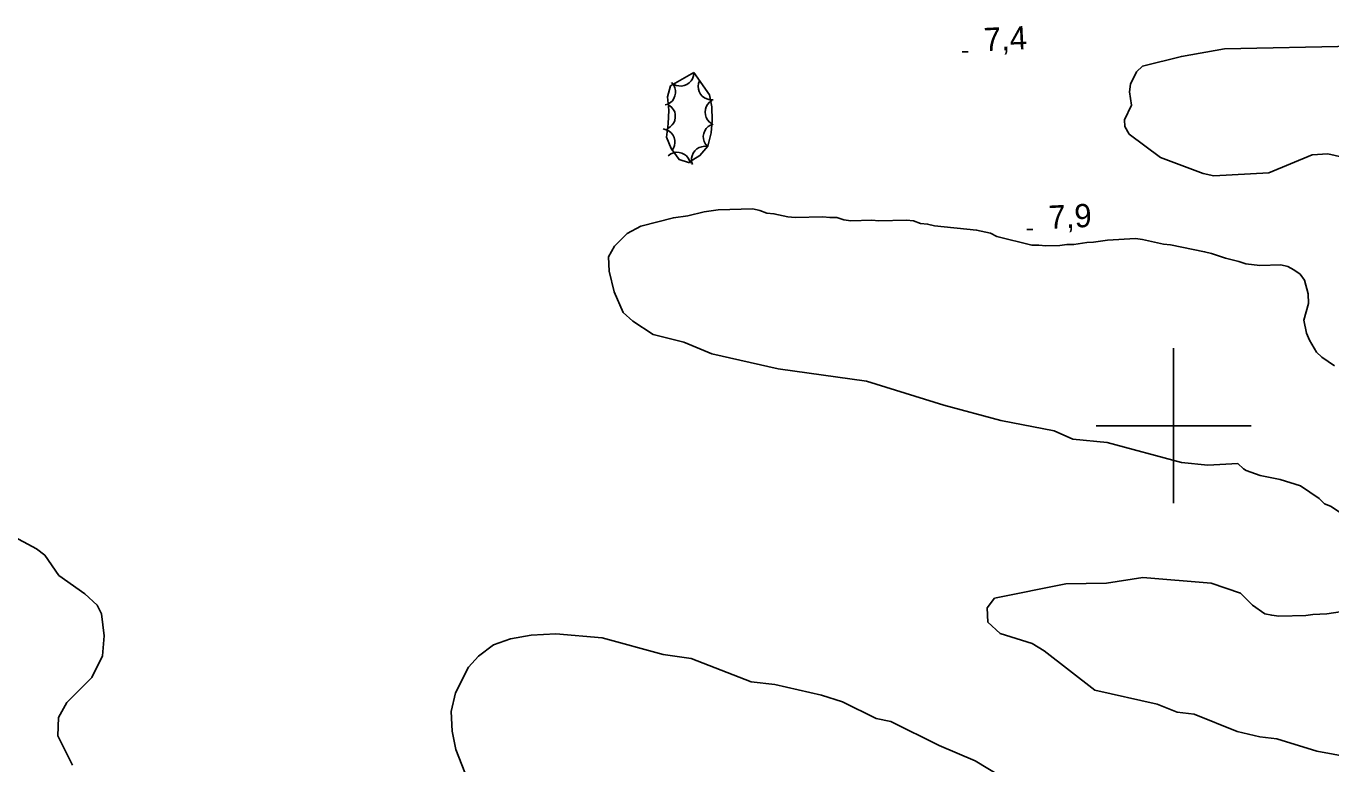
# Model space of a CAD drawing. Extents: x 336540 to 340074, y 5572036 to 5573747.
# Drawn here: x 336851.8 to 337020.3, y 5572956.3 to 5573051.6 of the extents above; entities that cross this region are included whole.
import ezdxf

# ---------------------------------------------------------------- set-up
doc = ezdxf.new("R2010")
doc.units = 0
for name, color, linetype in [('Niveau 2', 7, 'Continuous'), ('Niveau 3', 7, 'Continuous'), ('Niveau 44', 7, 'Continuous'), ('Niveau 61', 7, 'Continuous')]:
    doc.layers.add(name, color=color, linetype=linetype)

msp = doc.modelspace()

# ---------------------------------------------------------------- linework, layer by layer
at = {"layer": 'Niveau 2'}
for points in [[(337023.29, 5573048.99), (337006.55, 5573048.64), (337001, 5573047.67), (336995.99, 5573046.4), (336995.19, 5573045.68), (336994.43, 5573044.11), (336994.31, 5573043.09), (336994.57, 5573041.39), (336993.64, 5573039.51), (336993.69, 5573038.64), (336994.24, 5573037.66), (336998.29, 5573034.64), (337003.81, 5573032.55), (337005.19, 5573032.28), (337012.27, 5573032.64), (337017.9, 5573034.97), (337019.93, 5573035.09), (337021.81, 5573034.66)], [(337008.28, 5572995.11), (337004.41, 5572994.92), (337001.01, 5572995.25), (336991.4, 5572997.81), (336986.98, 5572998.27), (336984.55, 5572999.33), (336977.7, 5573000.67), (336970.34, 5573002.66), (336960.35, 5573005.73), (336948.94, 5573007.34), (336940.38, 5573009.29), (336936.75, 5573010.79), (336932.81, 5573011.77), (336930.17, 5573013.51), (336928.93, 5573014.63), (336927.77, 5573017.28), (336927.13, 5573019.96), (336927.03, 5573021.82), (336927.8, 5573023.2), (336929.44, 5573024.81), (336931.22, 5573025.76), (336935.4, 5573026.85), (336937.25, 5573027.11), (336939.39, 5573027.61), (336941.18, 5573027.88), (336945.68, 5573027.98), (336946.58, 5573027.78), (336947.49, 5573027.46), (336948.39, 5573027.37), (336950.2, 5573026.96), (336951.11, 5573026.87), (336954.71, 5573026.95), (336955.61, 5573026.86), (336956.51, 5573026.88), (336957.42, 5573026.56), (336958.32, 5573026.47), (336961.02, 5573026.53), (336961.92, 5573026.44), (336965.52, 5573026.52), (336966.42, 5573026.43), (336967.33, 5573026.11), (336968.23, 5573026.02), (336969.14, 5573025.81), (336974.55, 5573025.26), (336976.36, 5573024.85), (336977.16, 5573024.42), (336981.69, 5573023.29), (336982.59, 5573023.31), (336983.49, 5573023.22), (336985.29, 5573023.26), (336986.19, 5573023.39), (336987.09, 5573023.41), (336988.77, 5573023.67), (336989.67, 5573023.69), (336991.46, 5573023.96), (336995.06, 5573024.16), (336995.96, 5573024.06), (336998.68, 5573023.45), (336999.58, 5573023.36), (337003.99, 5573022.45), (337004.9, 5573022.24), (337006.71, 5573021.61), (337008.41, 5573021.2), (337009.32, 5573020.88), (337011.12, 5573020.7), (337013.82, 5573020.76), (337014.73, 5573020.55), (337015.52, 5573020.12), (337016.32, 5573019.58), (337016.9, 5573018.8), (337017.39, 5573017.01), (337017.42, 5573015.77), (337016.8, 5573013.62), (337017.17, 5573011.94), (337017.53, 5573011.05), (337018.46, 5573009.49), (337019.15, 5573008.84), (337020.75, 5573007.75)], [(337021.75, 5572988.63), (337020.26, 5572989.61), (337019.47, 5572989.93), (337018.78, 5572990.59), (337016.38, 5572992.23), (337013.77, 5572993.07), (337011.17, 5572993.57), (337009.36, 5572994.2), (337009.01, 5572994.42), (337008.28, 5572995.11)], [(336857.83, 5572956.17), (336855.93, 5572959.97), (336855.99, 5572962.34), (336857.08, 5572964.27), (336860.3, 5572967.49), (336861.67, 5572970.28), (336861.89, 5572972.85), (336861.56, 5572975.71), (336860.99, 5572976.85), (336859.39, 5572978.3), (336856.04, 5572980.68), (336854.22, 5572983.3), (336853.17, 5572984.09), (336849.71, 5572985.94)], [(337008.65, 5572978.36), (337004.86, 5572979.67), (336996.02, 5572980.42), (336991.31, 5572979.65), (336986.08, 5572979.57), (336976.87, 5572977.73), (336975.93, 5572976.49), (336976.02, 5572974.63), (336977.6, 5572973.18), (336981.74, 5572971.87), (336983.3, 5572970.94), (336989.83, 5572965.84), (336997.87, 5572964.04), (337000.47, 5572963), (337002.67, 5572962.76), (337008.21, 5572960.5), (337011.13, 5572959.81), (337013.34, 5572959.57), (337018.48, 5572957.99), (337024.83, 5572956.8)], [(337023.24, 5572976.22), (337019.76, 5572975.69), (337017.96, 5572975.64), (337017.06, 5572975.51), (337013.57, 5572975.43), (337012.66, 5572975.52), (337011.76, 5572975.73), (337010.16, 5572976.82), (337008.65, 5572978.36)], [(336979.27, 5572953.77), (336974.39, 5572956.73), (336969.72, 5572958.7), (336963.46, 5572961.79), (336961.59, 5572962.2), (336957.25, 5572964.33), (336954.51, 5572965.23), (336948.49, 5572966.6), (336945.43, 5572966.94), (336937.68, 5572969.95), (336934.09, 5572970.45), (336926.2, 5572972.59), (336920.24, 5572973.13), (336917.03, 5572972.95), (336914.35, 5572972.47), (336912.19, 5572971.69), (336910.24, 5572970.23), (336908.96, 5572968.81), (336907.27, 5572965.49), (336906.7, 5572963.09), (336906.84, 5572960.56), (336907.3, 5572958.21), (336908.48, 5572955.21)]]:
    msp.add_lwpolyline(points, dxfattribs=at)
at = {"layer": 'Niveau 3'}
for p, q in [((336972.67, 5573048.25), (336973.47, 5573048.29)), ((336981.03, 5573025.31), (336981.83, 5573025.35))]:
    msp.add_line(p, q, dxfattribs=at)
at = {"layer": 'Niveau 44'}
for points in [[(336935.17, 5573044.3), (336935.44, 5573043.98), (336935.6, 5573043.61), (336935.69, 5573043.29), (336935.68, 5573042.94), (336935.61, 5573042.57), (336935.45, 5573042.23), (336935.28, 5573041.95), (336935.01, 5573041.72), (336934.69, 5573041.53), (336934.35, 5573041.41)], [(336938.03, 5573045.6), (336935.05, 5573043.87), (336934.65, 5573042.46), (336934.8, 5573040.72), (336934.72, 5573038.99), (336934.51, 5573037.25), (336935.1, 5573035.78), (336936.14, 5573034.37), (336937.34, 5573033.96), (336938.83, 5573034.88), (336939.83, 5573036.1), (336940.26, 5573037.79), (336940.42, 5573039.4), (336940.38, 5573041.16), (336940.06, 5573042.73), (336938.03, 5573045.6)], [(336938.03, 5573045.6), (336938, 5573045.18), (336937.86, 5573044.8), (336937.7, 5573044.51), (336937.45, 5573044.26), (336937.15, 5573044.05), (336936.79, 5573043.92), (336936.47, 5573043.84), (336936.12, 5573043.86), (336935.76, 5573043.94), (336935.44, 5573044.09)], [(336940.52, 5573042.08), (336940.1, 5573042.07), (336939.71, 5573042.18), (336939.41, 5573042.31), (336939.14, 5573042.54), (336938.9, 5573042.82), (336938.73, 5573043.16), (336938.63, 5573043.47), (336938.61, 5573043.82), (336938.66, 5573044.19), (336938.79, 5573044.53)], [(336934.83, 5573041.38), (336935.17, 5573041.13), (336935.41, 5573040.8), (336935.57, 5573040.51), (336935.64, 5573040.17), (336935.65, 5573039.8), (336935.57, 5573039.42), (336935.47, 5573039.11), (336935.26, 5573038.83), (336935, 5573038.57), (336934.69, 5573038.38)], [(336940.43, 5573038.96), (336940.08, 5573039.19), (336939.82, 5573039.5), (336939.64, 5573039.78), (336939.54, 5573040.12), (336939.5, 5573040.48), (336939.55, 5573040.86), (336939.64, 5573041.18), (336939.82, 5573041.48), (336940.07, 5573041.75), (336940.36, 5573041.96)], [(336934.08, 5573038.31), (336934.49, 5573038.22), (336934.85, 5573038.02), (336935.11, 5573037.83), (336935.32, 5573037.54), (336935.49, 5573037.21), (336935.57, 5573036.84), (336935.61, 5573036.52), (336935.54, 5573036.17), (336935.4, 5573035.82), (336935.2, 5573035.53)], [(336939.81, 5573036.03), (336939.53, 5573036.34), (336939.36, 5573036.71), (336939.27, 5573037.02), (336939.26, 5573037.38), (336939.32, 5573037.74), (336939.48, 5573038.09), (336939.64, 5573038.37), (336939.9, 5573038.61), (336940.21, 5573038.81), (336940.55, 5573038.93)], [(336937.88, 5573033.72), (336937.76, 5573034.12), (336937.76, 5573034.53), (336937.81, 5573034.86), (336937.96, 5573035.18), (336938.16, 5573035.48), (336938.45, 5573035.73), (336938.72, 5573035.92), (336939.06, 5573036.02), (336939.42, 5573036.07), (336939.78, 5573036.04)], [(336934.74, 5573034.85), (336935.07, 5573035.1), (336935.46, 5573035.24), (336935.78, 5573035.31), (336936.13, 5573035.29), (336936.49, 5573035.2), (336936.83, 5573035.02), (336937.09, 5573034.83), (336937.31, 5573034.55), (336937.49, 5573034.23), (336937.58, 5573033.88)]]:
    msp.add_lwpolyline(points, dxfattribs=at)
at = {"layer": 'Niveau 61'}
for points in [[(337000, 5572990), (337000, 5573010)], [(336990, 5573000), (337010, 5573000)]]:
    msp.add_lwpolyline(points, dxfattribs=at)

# ---------------------------------------------------------------- texts
at = {"layer": 'Niveau 3'}
for s, p in [('7,4    ', (336975.55, 5573048.35)), ('7,9    ', (336983.91, 5573025.41))]:
    msp.add_text(s, height=3, rotation=2.7712, dxfattribs=at).set_placement(p)

doc.saveas('drawing.dxf')
